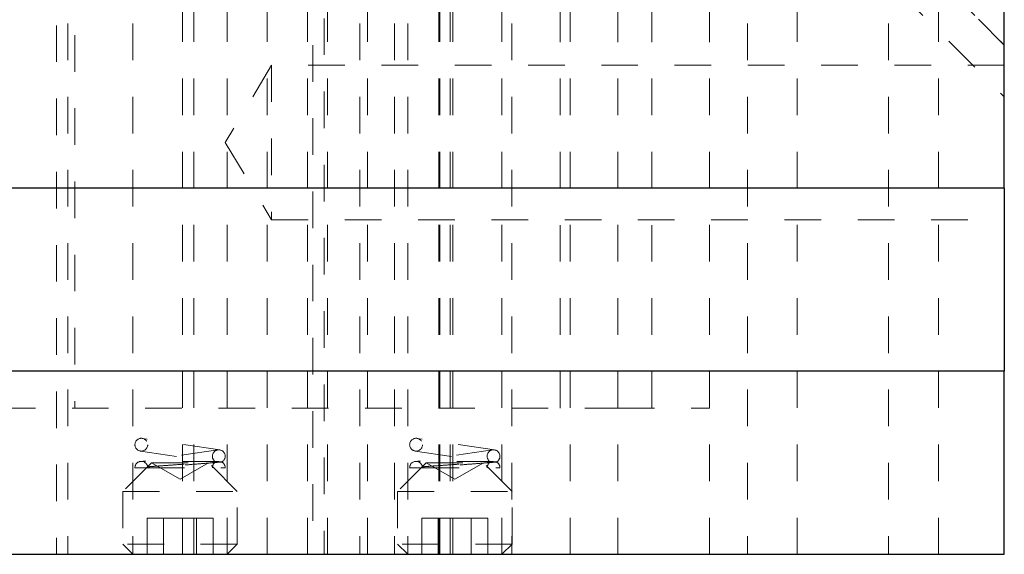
# Model space of a CAD drawing. Header units: inches. Extents: x 1880 to 2363, y -453 to -54.
# Tile 330 of 656: x 2044.49 to 2047.18, y -281.24 to -279.78. Entities that reach past the tile are written whole.
import ezdxf

# ---------------------------------------------------------------- set-up
doc = ezdxf.new("R2010")
doc.units = ezdxf.units.IN
doc.header["$LTSCALE"] = 0.5
doc.header["$MEASUREMENT"] = 0
doc.linetypes.add('HIDDEN', pattern=[0.225, 0.15, -0.075])
doc.layers.add('DSS-M-S', color=53, linetype='Continuous')
doc.layers.add('SVD-M-S', color=8, linetype='Continuous')

msp = doc.modelspace()

# ---------------------------------------------------------------- linework, layer by layer
at = {"layer": 'DSS-M-S', "linetype": 'HIDDEN', "lineweight": 18}
for p, q in [((2044.64439, -277.01787), (2044.64439, -280.83677)), ((2045.96919, -280.83677), (2045.96919, -277.01787)), ((2046.21919, -280.83677), (2046.21919, -277.01787)), ((2044.62554, -278.98637), (2044.62554, -281.23637)), ((2044.80329, -278.98637), (2044.80329, -281.23637)), ((2044.93804, -281.23637), (2044.93804, -278.98637)), ((2044.96929, -281.23637), (2044.96929, -278.98637)), ((2045.06029, -281.23637), (2045.06029, -278.98637)), ((2045.16975, -281.23637), (2045.16975, -278.98637)), ((2045.27975, -281.23637), (2045.27975, -278.98637)), ((2045.27975, -281.23637), (2045.27975, -278.98637)), ((2045.33383, -281.23637), (2045.33383, -278.98637)), ((2045.33383, -281.23637), (2045.33383, -278.98637)), ((2045.42242, -278.98637), (2045.42242, -281.23637)), ((2045.44383, -281.23637), (2045.44383, -278.98637)), ((2045.51729, -278.98637), (2045.51729, -281.23637)), ((2045.55329, -278.98637), (2045.55329, -281.23637)), ((2045.63804, -281.23637), (2045.63804, -278.98637)), ((2045.64117, -281.23637), (2045.64117, -278.98637)), ((2045.67629, -281.23637), (2045.67629, -278.98637)), ((2045.81029, -281.23637), (2045.81029, -278.98637)), ((2045.83729, -278.98637), (2045.83729, -281.23637)), ((2045.99629, -281.23637), (2045.99629, -278.98637)), ((2046.12667, -280.83677), (2046.12667, -278.98637)), ((2046.12667, -281.23637), (2046.12667, -278.98637)), ((2046.18179, -278.98637), (2047.18179, -279.98637)), ((2047.18179, -279.84495), (2046.32321, -278.98637)), ((2046.32321, -278.98637), (2047.18179, -279.84495)), ((2046.37667, -280.83677), (2046.37667, -278.98637)), ((2046.37667, -281.23637), (2046.37667, -278.98637)), ((2046.48079, -278.98637), (2046.48079, -281.23637)), ((2046.61679, -281.23637), (2046.61679, -278.98637)), ((2046.86579, -278.98637), (2046.86579, -281.23637)), ((2047.00179, -281.23637), (2047.00179, -278.98637)), ((2045.32554, -279.57217), (2045.32554, -281.23637)), ((2044.59429, -279.59133), (2044.59429, -281.23637)), ((2045.29429, -279.64512), (2045.29429, -281.23637)), ((2045.66929, -281.23637), (2045.66929, -279.64512)), ((2045.18179, -279.90042), (2045.05504, -280.11137)), ((2045.18179, -279.90042), (2045.18179, -280.32232)), ((2047.18179, -279.90042), (2045.18179, -279.90042)), ((2045.05504, -280.11137), (2045.18179, -280.32232)), ((2045.18179, -280.32232), (2047.18179, -280.32232)), ((2044.23691, -280.83677), (2046.12667, -280.83677)), ((2046.12667, -280.83677), (2046.37667, -280.83677))]:
    msp.add_line(p, q, dxfattribs=at)
at = {"layer": 'DSS-M-S', "linetype": 'Continuous', "lineweight": 25}
for p, q in [((2047.18179, -280.23637), (2047.18179, -278.98637)), ((2047.18179, -280.23637), (2034.68179, -280.23637)), ((2047.18179, -280.23637), (2047.18179, -280.73637)), ((2047.18179, -280.73637), (2034.68179, -280.73637)), ((2047.18179, -281.23637), (2047.18179, -280.73637)), ((2034.68179, -281.23637), (2047.18179, -281.23637))]:
    msp.add_line(p, q, dxfattribs=at)
at = {"layer": 'SVD-M-S', "linetype": 'HIDDEN', "lineweight": 18}
for p, q in [((2045.04012, -280.95107), (2044.82862, -280.91957)), ((2045.79012, -280.95107), (2045.57862, -280.91957)), ((2045.03496, -280.95107), (2044.82346, -280.98257)), ((2044.82346, -280.95419), (2045.01831, -280.98321)), ((2045.78496, -280.95107), (2045.57346, -280.98257)), ((2045.57346, -280.95419), (2045.76831, -280.98321)), ((2044.85379, -280.98637), (2044.77554, -281.06462)), ((2045.03747, -280.98238), (2044.82604, -280.98238)), ((2044.84354, -280.99988), (2045.05504, -280.99988)), ((2044.85379, -280.98637), (2045.00979, -280.98637)), ((2044.85379, -280.98637), (2044.93179, -281.03141)), ((2044.93179, -281.03141), (2045.00979, -280.98637)), ((2045.08804, -281.06462), (2045.00979, -280.98637)), ((2045.60379, -280.98637), (2045.52554, -281.06462)), ((2045.78747, -280.98238), (2045.57604, -280.98238)), ((2045.59354, -280.99988), (2045.80504, -280.99988)), ((2045.60379, -280.98637), (2045.75979, -280.98637)), ((2045.60379, -280.98637), (2045.68179, -281.03141)), ((2045.68179, -281.03141), (2045.75979, -280.98637)), ((2045.83804, -281.06462), (2045.75979, -280.98637)), ((2044.77554, -281.06462), (2045.08804, -281.06462)), ((2044.77554, -281.06462), (2044.77554, -281.20862)), ((2045.08804, -281.20862), (2045.08804, -281.06462)), ((2045.52554, -281.06462), (2045.83804, -281.06462)), ((2045.52554, -281.06462), (2045.52554, -281.20862)), ((2045.83804, -281.20862), (2045.83804, -281.06462)), ((2044.8867, -281.13795), (2044.84161, -281.13795)), ((2044.84161, -281.13795), (2044.84161, -281.23637)), ((2044.8867, -281.13795), (2044.8867, -281.23637)), ((2044.97688, -281.13795), (2044.8867, -281.13795)), ((2045.02197, -281.13795), (2044.97688, -281.13795)), ((2044.97688, -281.13795), (2044.97688, -281.23637)), ((2045.02197, -281.13795), (2045.02197, -281.23637)), ((2045.6367, -281.13795), (2045.59161, -281.13795)), ((2045.59161, -281.13795), (2045.59161, -281.23637)), ((2045.6367, -281.13795), (2045.6367, -281.23637)), ((2045.72688, -281.13795), (2045.6367, -281.13795)), ((2045.77197, -281.13795), (2045.72688, -281.13795)), ((2045.72688, -281.13795), (2045.72688, -281.23637)), ((2045.77197, -281.13795), (2045.77197, -281.23637)), ((2045.08804, -281.20862), (2044.77554, -281.20862)), ((2044.77554, -281.20862), (2044.80329, -281.23637)), ((2045.06029, -281.23637), (2045.08804, -281.20862)), ((2045.83804, -281.20862), (2045.52554, -281.20862)), ((2045.52554, -281.20862), (2045.55329, -281.23637)), ((2045.81029, -281.23637), (2045.83804, -281.20862))]:
    msp.add_line(p, q, dxfattribs=at)
for centre in [(2044.82604, -280.93688), (2045.57604, -280.93688)]:
    msp.add_circle(centre, 0.0175, dxfattribs=at)
for centre, start, end in [((2045.03754, -280.96838), 295.84193, 244.15807), ((2045.78754, -280.96838), 295.84193, 244.15807), ((2044.82604, -280.99988), 8.47114, 180), ((2045.03754, -280.99988), 114.56027, 180), ((2045.03754, -280.99988), 0, 64.19631), ((2045.57604, -280.99988), 8.47114, 180), ((2045.78754, -280.99988), 114.56027, 180), ((2045.78754, -280.99988), 0, 64.19631)]:
    msp.add_arc(centre, 0.0175, start, end, dxfattribs=at)
for points, knots in [([(2044.84354, -280.99988), (2044.83736, -280.99988), (2044.82271, -280.99988), (2044.81067, -280.99988), (2044.80917, -280.99988), (2044.80854, -280.99988)], [0, 0, 0, 0, 0.2983871, 0.7068158, 1, 1, 1, 1]), ([(2044.84335, -280.9973), (2044.84336, -280.9973), (2044.84338, -280.9973), (2044.84351, -280.99729), (2044.84369, -280.99728), (2044.84399, -280.99725), (2044.8444, -280.99722), (2044.84557, -280.99714), (2044.84941, -280.99685), (2044.86104, -280.996), (2044.88386, -280.99433), (2044.91258, -280.99226), (2044.94435, -280.98999), (2044.97567, -280.98779), (2045.00283, -280.98592), (2045.02215, -280.98463), (2045.02938, -280.98416), (2045.02982, -280.98413), (2045.02991, -280.98413)], [0, 0, 0, 0, 0.0100153, 0.0195591, 0.0289511, 0.0333241, 0.0508223, 0.0608539, 0.1010594, 0.2060129, 0.3110997, 0.4179845, 0.5269216, 0.6376791, 0.7495124, 0.8609038, 0.9690179, 1, 1, 1, 1]), ([(2045.04517, -280.98413), (2045.04409, -280.98423), (2045.04191, -280.98442), (2045.02389, -280.98595), (2044.99596, -280.98821), (2044.95997, -280.99104), (2044.91989, -280.99413), (2044.88019, -280.99714), (2044.85562, -280.99898), (2044.84476, -280.99979), (2044.84354, -280.99988)], [0, 0, 0, 0, 0.1377584, 0.2766942, 0.4145494, 0.5532096, 0.6936504, 0.8364357, 0.9816803, 1, 1, 1, 1]), ([(2045.04517, -280.98413), (2045.0441, -280.98407), (2045.0422, -280.98397), (2045.03028, -280.9833), (2045.02069, -280.98274), (2045.01589, -280.98248), (2045.01447, -280.98242), (2045.01399, -280.9824), (2045.01359, -280.98238), (2045.01332, -280.98238), (2045.01311, -280.98238), (2045.01297, -280.98239), (2045.013, -280.98243), (2045.01482, -280.98265), (2045.02069, -280.98322), (2045.02813, -280.98395), (2045.02931, -280.98407), (2045.02991, -280.98413)], [0, 0, 0, 0, 0.2257023, 0.4042496, 0.4931466, 0.5153527, 0.5191338, 0.5229358, 0.5250771, 0.5272378, 0.5291333, 0.5319246, 0.5373757, 0.5588102, 0.6434775, 0.8183439, 1, 1, 1, 1]), ([(2045.59354, -280.99988), (2045.58736, -280.99988), (2045.57271, -280.99988), (2045.56067, -280.99988), (2045.55917, -280.99988), (2045.55854, -280.99988)], [0, 0, 0, 0, 0.2983871, 0.7068158, 1, 1, 1, 1]), ([(2045.59335, -280.9973), (2045.59336, -280.9973), (2045.59338, -280.9973), (2045.59351, -280.99729), (2045.59369, -280.99728), (2045.59399, -280.99725), (2045.5944, -280.99722), (2045.59557, -280.99714), (2045.59941, -280.99685), (2045.61104, -280.996), (2045.63386, -280.99433), (2045.66258, -280.99226), (2045.69435, -280.98999), (2045.72567, -280.98779), (2045.75283, -280.98592), (2045.77215, -280.98463), (2045.77938, -280.98416), (2045.77982, -280.98413), (2045.77991, -280.98413)], [0, 0, 0, 0, 0.0100153, 0.0195591, 0.0289511, 0.0333241, 0.0508223, 0.0608539, 0.1010594, 0.2060129, 0.3110997, 0.4179845, 0.5269216, 0.6376791, 0.7495124, 0.8609038, 0.9690179, 1, 1, 1, 1]), ([(2045.79517, -280.98413), (2045.79409, -280.98423), (2045.79191, -280.98442), (2045.77389, -280.98595), (2045.74596, -280.98821), (2045.70997, -280.99104), (2045.66989, -280.99413), (2045.63019, -280.99714), (2045.60562, -280.99898), (2045.59476, -280.99979), (2045.59354, -280.99988)], [0, 0, 0, 0, 0.1377584, 0.2766942, 0.4145494, 0.5532096, 0.6936504, 0.8364357, 0.9816803, 1, 1, 1, 1]), ([(2045.79517, -280.98413), (2045.7941, -280.98407), (2045.7922, -280.98397), (2045.78028, -280.9833), (2045.77069, -280.98274), (2045.76589, -280.98248), (2045.76447, -280.98242), (2045.76399, -280.9824), (2045.76359, -280.98238), (2045.76332, -280.98238), (2045.76311, -280.98238), (2045.76297, -280.98239), (2045.763, -280.98243), (2045.76482, -280.98265), (2045.77069, -280.98322), (2045.77813, -280.98395), (2045.77931, -280.98407), (2045.77991, -280.98413)], [0, 0, 0, 0, 0.2257023, 0.4042496, 0.4931466, 0.5153527, 0.5191338, 0.5229358, 0.5250771, 0.5272378, 0.5291333, 0.5319246, 0.5373757, 0.5588102, 0.6434775, 0.8183439, 1, 1, 1, 1])]:
    msp.add_open_spline(points, degree=3, knots=knots, dxfattribs=at)

doc.saveas('drawing.dxf')
